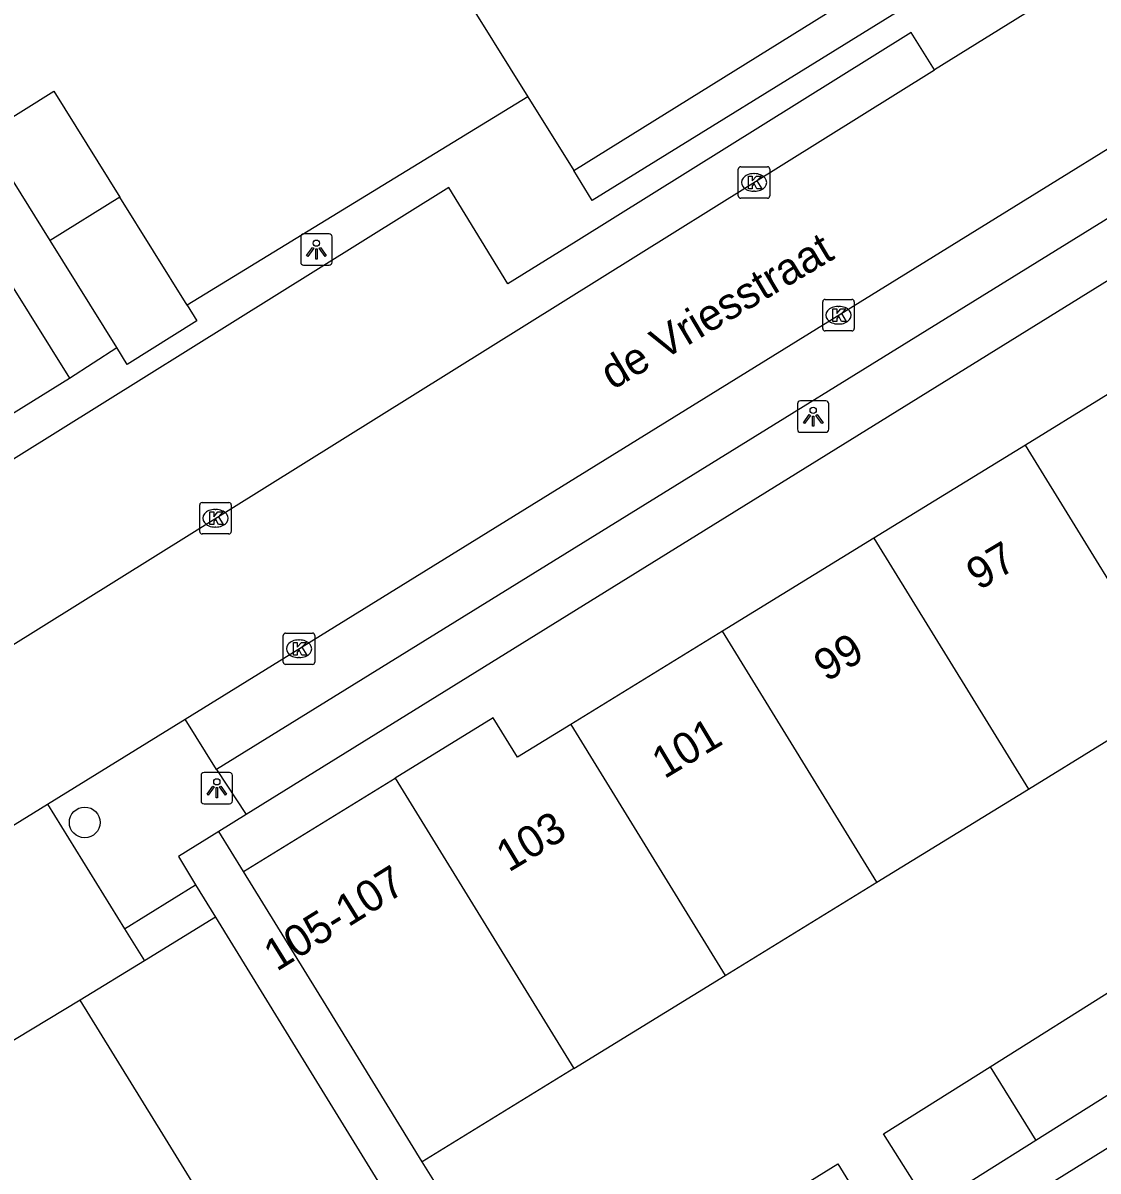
# Model space of a CAD drawing. Extents: x 160379 to 161131, y 383940 to 384849.
# Drawn here: x 160757.85 to 160792, y 384184.05 to 384220.53 of the extents above; entities that cross this region are included whole.
import ezdxf

# ---------------------------------------------------------------- set-up
doc = ezdxf.new("R2010")
doc.units = 0
for name, color, linetype in [('IMGEO_Boom', 7, 'Continuous'), ('IMGEO_Groenvoorziening', 7, 'Continuous'), ('IMGEO_Kolk', 7, 'Continuous'), ('IMGEO_Lichtpunt', 7, 'Continuous'), ('IMGEO_Muur', 7, 'Continuous'), ('IMGEO_Openbare_ruimte_label', 7, 'Continuous'), ('IMGEO_Pand', 7, 'Continuous'), ('IMGEO_Pand_nummerreeks', 7, 'Continuous'), ('IMGEO_Rijbaan_lokaal_open', 7, 'Continuous'), ('IMGEO_Voetpad_open', 7, 'Continuous')]:
    doc.layers.add(name, color=color, linetype=linetype)

msp = doc.modelspace()

# ---------------------------------------------------------------- linework, layer by layer
at = {"layer": 'IMGEO_Boom'}
msp.add_circle((160759.814, 384195.127), 0.489, dxfattribs=at)
at = {"layer": 'IMGEO_Groenvoorziening'}
msp.add_lwpolyline([(160759.673, 384189.478), (160757.125, 384187.94), (160754.243, 384192.609)], dxfattribs=at)
at = {"layer": 'IMGEO_Kolk'}
for p, q in [((160780.572, 384215.038), (160780.572, 384215.89)), ((160780.647, 384215.964), (160781.499, 384215.964)), ((160781.573, 384215.89), (160781.573, 384215.038)), ((160781.06, 384215.744), (160781.085, 384215.744)), ((160781.083, 384215.184), (160781.058, 384215.184)), ((160781.499, 384214.964), (160780.647, 384214.964)), ((160783.254, 384210.82), (160783.254, 384211.672)), ((160783.329, 384211.746), (160784.181, 384211.746)), ((160783.742, 384211.526), (160783.767, 384211.526)), ((160784.255, 384211.672), (160784.255, 384210.82)), ((160783.765, 384210.966), (160783.74, 384210.966)), ((160784.181, 384210.746), (160783.329, 384210.746)), ((160763.465, 384204.367), (160763.465, 384205.219)), ((160763.54, 384205.293), (160764.392, 384205.293)), ((160763.953, 384205.073), (160763.978, 384205.073)), ((160764.466, 384205.219), (160764.466, 384204.367)), ((160764.392, 384204.293), (160763.54, 384204.293)), ((160763.976, 384204.513), (160763.951, 384204.513)), ((160766.12, 384200.22), (160766.12, 384201.072)), ((160766.195, 384201.146), (160767.047, 384201.146)), ((160766.608, 384200.926), (160766.633, 384200.926)), ((160767.121, 384201.072), (160767.121, 384200.22)), ((160766.631, 384200.366), (160766.606, 384200.366)), ((160767.047, 384200.146), (160766.195, 384200.146))]:
    msp.add_line(p, q, dxfattribs=at)
for points in [[(160780.572, 384215.038), (160780.572, 384215.89)], [(160780.647, 384215.964), (160781.499, 384215.964)], [(160781.573, 384215.89), (160781.573, 384215.038)], [(160780.893, 384215.664), (160781.016, 384215.664), (160781.016, 384215.513), (160781.146, 384215.664), (160781.31, 384215.664), (160781.164, 384215.513), (160781.317, 384215.264), (160781.165, 384215.264), (160781.08, 384215.428), (160781.016, 384215.361), (160781.016, 384215.264), (160780.893, 384215.264), (160780.893, 384215.664)], [(160781.499, 384214.964), (160780.647, 384214.964)], [(160783.254, 384210.82), (160783.254, 384211.672)], [(160783.329, 384211.746), (160784.181, 384211.746)], [(160784.255, 384211.672), (160784.255, 384210.82)], [(160783.575, 384211.446), (160783.698, 384211.446), (160783.698, 384211.295), (160783.828, 384211.446), (160783.992, 384211.446), (160783.846, 384211.295), (160783.999, 384211.046), (160783.847, 384211.046), (160783.762, 384211.21), (160783.698, 384211.143), (160783.698, 384211.046), (160783.575, 384211.046), (160783.575, 384211.446)], [(160784.181, 384210.746), (160783.329, 384210.746)], [(160763.465, 384204.367), (160763.465, 384205.219)], [(160763.54, 384205.293), (160764.392, 384205.293)], [(160763.786, 384204.993), (160763.909, 384204.993), (160763.909, 384204.842), (160764.039, 384204.993), (160764.203, 384204.993), (160764.057, 384204.842), (160764.21, 384204.593), (160764.058, 384204.593), (160763.973, 384204.757), (160763.909, 384204.69), (160763.909, 384204.593), (160763.786, 384204.593), (160763.786, 384204.993)], [(160764.466, 384205.219), (160764.466, 384204.367)], [(160764.392, 384204.293), (160763.54, 384204.293)], [(160766.12, 384200.22), (160766.12, 384201.072)], [(160766.195, 384201.146), (160767.047, 384201.146)], [(160767.121, 384201.072), (160767.121, 384200.22)], [(160766.441, 384200.846), (160766.564, 384200.846), (160766.564, 384200.695), (160766.694, 384200.846), (160766.858, 384200.846), (160766.712, 384200.695), (160766.865, 384200.446), (160766.713, 384200.446), (160766.628, 384200.61), (160766.564, 384200.543), (160766.564, 384200.446), (160766.441, 384200.446), (160766.441, 384200.846)], [(160767.047, 384200.146), (160766.195, 384200.146)]]:
    msp.add_lwpolyline(points, dxfattribs=at)
for centre, start, end in [((160780.649, 384215.888), 91.552, 178.448), ((160780.649, 384215.888), 91.552, 178.448), ((160781.497, 384215.888), 1.552, 88.448), ((160781.497, 384215.888), 1.552, 88.448), ((160780.649, 384215.04), 181.552, 268.448), ((160780.649, 384215.04), 181.552, 268.448), ((160781.497, 384215.04), 271.552, 358.448), ((160781.497, 384215.04), 271.552, 358.448), ((160783.331, 384211.67), 91.552, 178.448), ((160783.331, 384211.67), 91.552, 178.448), ((160784.179, 384211.67), 1.552, 88.448), ((160784.179, 384211.67), 1.552, 88.448), ((160783.331, 384210.822), 181.552, 268.448), ((160783.331, 384210.822), 181.552, 268.448), ((160784.179, 384210.822), 271.552, 358.448), ((160784.179, 384210.822), 271.552, 358.448), ((160763.542, 384205.217), 91.552, 178.448), ((160763.542, 384205.217), 91.552, 178.448), ((160764.39, 384205.217), 1.552, 88.448), ((160764.39, 384205.217), 1.552, 88.448), ((160763.542, 384204.369), 181.552, 268.448), ((160763.542, 384204.369), 181.552, 268.448), ((160764.39, 384204.369), 271.552, 358.448), ((160764.39, 384204.369), 271.552, 358.448), ((160766.197, 384201.07), 91.552, 178.448), ((160766.197, 384201.07), 91.552, 178.448), ((160767.045, 384201.07), 1.552, 88.448), ((160767.045, 384201.07), 1.552, 88.448), ((160766.197, 384200.222), 181.552, 268.448), ((160766.197, 384200.222), 181.552, 268.448), ((160767.045, 384200.222), 271.552, 358.448), ((160767.045, 384200.222), 271.552, 358.448)]:
    msp.add_arc(centre, 0.0765, start, end, dxfattribs=at)
for centre, major_axis, ratio, start_param, end_param in [((160781.059, 384215.464), (-0.387, 0.002), 0.722429, 4.712389, 7.853982), ((160781.084, 384215.464), (-0.39, 0.002), 0.717154, 1.570796, 4.712389), ((160783.741, 384211.246), (-0.387, 0.002), 0.722429, 4.712389, 7.853982), ((160783.766, 384211.246), (-0.39, 0.002), 0.717154, 1.570796, 4.712389), ((160763.952, 384204.793), (-0.387, 0.002), 0.722429, 4.712389, 7.853982), ((160763.977, 384204.793), (-0.39, 0.002), 0.717154, 1.570796, 4.712389), ((160766.607, 384200.646), (-0.387, 0.002), 0.722429, 4.712389, 7.853982), ((160766.632, 384200.646), (-0.39, 0.002), 0.717154, 1.570796, 4.712389)]:
    msp.add_ellipse(centre, major_axis=major_axis, ratio=ratio, start_param=start_param, end_param=end_param, dxfattribs=at)
at = {"layer": 'IMGEO_Lichtpunt'}
for p, q in [((160766.673, 384213.737), (160766.673, 384212.93)), ((160766.673, 384213.737), (160766.673, 384212.93)), ((160767.575, 384213.832), (160766.767, 384213.832)), ((160767.575, 384213.832), (160766.767, 384213.832)), ((160767.669, 384212.93), (160767.669, 384213.737)), ((160767.669, 384212.93), (160767.669, 384213.737)), ((160766.767, 384212.836), (160767.575, 384212.836)), ((160766.767, 384212.836), (160767.575, 384212.836)), ((160782.451, 384208.426), (160782.451, 384207.619)), ((160782.451, 384208.426), (160782.451, 384207.619)), ((160783.353, 384208.521), (160782.545, 384208.521)), ((160783.353, 384208.521), (160782.545, 384208.521)), ((160783.447, 384207.619), (160783.447, 384208.426)), ((160783.447, 384207.619), (160783.447, 384208.426)), ((160782.545, 384207.525), (160783.353, 384207.525)), ((160782.545, 384207.525), (160783.353, 384207.525)), ((160763.51, 384196.62), (160763.51, 384195.813)), ((160763.51, 384196.62), (160763.51, 384195.813)), ((160764.412, 384196.715), (160763.604, 384196.715)), ((160764.412, 384196.715), (160763.604, 384196.715)), ((160764.506, 384195.813), (160764.506, 384196.62)), ((160764.506, 384195.813), (160764.506, 384196.62)), ((160763.604, 384195.719), (160764.412, 384195.719)), ((160763.604, 384195.719), (160764.412, 384195.719))]:
    msp.add_line(p, q, dxfattribs=at)
for points in [[(160767.047, 384213.401), (160767.086, 384213.373), (160766.898, 384213.111), (160766.86, 384213.138), (160767.047, 384213.401)], [(160767.149, 384213.353), (160767.196, 384213.353), (160767.196, 384213.031), (160767.149, 384213.031), (160767.149, 384213.353)], [(160767.259, 384213.373), (160767.297, 384213.4), (160767.484, 384213.138), (160767.445, 384213.11), (160767.259, 384213.373)], [(160782.825, 384208.09), (160782.864, 384208.062), (160782.676, 384207.8), (160782.638, 384207.827), (160782.825, 384208.09)], [(160782.927, 384208.042), (160782.974, 384208.042), (160782.974, 384207.72), (160782.927, 384207.72), (160782.927, 384208.042)], [(160783.037, 384208.062), (160783.075, 384208.089), (160783.262, 384207.827), (160783.223, 384207.799), (160783.037, 384208.062)], [(160763.884, 384196.284), (160763.923, 384196.256), (160763.735, 384195.994), (160763.697, 384196.021), (160763.884, 384196.284)], [(160763.986, 384196.236), (160764.033, 384196.236), (160764.033, 384195.914), (160763.986, 384195.914), (160763.986, 384196.236)], [(160764.096, 384196.256), (160764.134, 384196.283), (160764.321, 384196.021), (160764.282, 384195.993), (160764.096, 384196.256)]]:
    msp.add_lwpolyline(points, dxfattribs=at)
for centre in [(160767.172, 384213.535), (160782.95, 384208.224), (160764.009, 384196.418)]:
    msp.add_circle(centre, 0.0994, dxfattribs=at)
for centre, start, end in [((160766.767, 384213.737), 90, 180), ((160766.767, 384213.737), 90, 180), ((160767.575, 384213.737), 0, 90), ((160767.575, 384213.737), 0, 90), ((160766.767, 384212.93), 180, 270), ((160766.767, 384212.93), 180, 270), ((160767.575, 384212.93), 270, 0), ((160767.575, 384212.93), 270, 360), ((160782.545, 384208.426), 90, 180), ((160782.545, 384208.426), 90, 180), ((160783.353, 384208.426), 0, 90), ((160783.353, 384208.426), 0, 90), ((160782.545, 384207.619), 180, 270), ((160782.545, 384207.619), 180, 270), ((160783.353, 384207.619), 270, 0), ((160783.353, 384207.619), 270, 360), ((160763.604, 384196.62), 90, 180), ((160763.604, 384196.62), 90, 180), ((160764.412, 384196.62), 0, 90), ((160764.412, 384196.62), 0, 90), ((160763.604, 384195.813), 180, 270), ((160763.604, 384195.813), 180, 270), ((160764.412, 384195.813), 270, 0), ((160764.412, 384195.813), 270, 360)]:
    msp.add_arc(centre, 0.0946, start, end, dxfattribs=at)
at = {"layer": 'IMGEO_Muur'}
msp.add_lwpolyline([(160773.892, 384218.185), (160763.066, 384211.563)], dxfattribs=at)
at = {"layer": 'IMGEO_Pand'}
for points in [[(160775.352, 384215.843), (160784.466, 384221.523), (160782.329, 384224.953), (160784.885, 384226.546)], [(160774.295, 384223.33), (160771.695, 384221.71), (160773.892, 384218.185)], [(160756.811, 384217.102), (160758.828, 384218.36), (160760.925, 384214.997)], [(160773.892, 384218.185), (160775.352, 384215.843)], [(160758.713, 384213.618), (160756.616, 384216.981), (160756.811, 384217.102)], [(160760.925, 384214.997), (160758.713, 384213.618)], [(160763.066, 384211.563), (160760.925, 384214.997)], [(160760.83, 384210.222), (160758.713, 384213.618)], [(160757.437, 384212.289), (160759.325, 384209.244)], [(160763.066, 384211.563), (160763.378, 384211.062), (160761.166, 384209.683), (160760.83, 384210.222)], [(160794.503, 384210.079), (160789.693, 384207.121)], [(160755.101, 384206.626), (160759.325, 384209.244)], [(160789.693, 384207.121), (160784.88, 384204.161)], [(160794.598, 384199.147), (160789.693, 384207.121)], [(160784.88, 384204.161), (160780.068, 384201.201)], [(160784.88, 384204.161), (160789.785, 384196.186)], [(160780.068, 384201.201), (160775.255, 384198.241)], [(160784.972, 384193.226), (160780.068, 384201.201)], [(160789.785, 384196.186), (160794.598, 384199.147)], [(160775.255, 384198.241), (160773.558, 384197.197), (160772.787, 384198.449), (160769.671, 384196.533)], [(160775.255, 384198.241), (160780.159, 384190.266)], [(160764.857, 384193.573), (160769.671, 384196.533)], [(160769.671, 384196.533), (160775.346, 384187.306)], [(160784.972, 384193.226), (160789.785, 384196.186)], [(160770.533, 384184.346), (160767.477, 384189.314), (160764.857, 384193.573)], [(160780.159, 384190.266), (160784.972, 384193.226)], [(160763.963, 384192.117), (160761.707, 384190.729)], [(160763.963, 384192.117), (160766.582, 384187.859), (160776.29, 384172.075), (160773.451, 384170.329)], [(160761.707, 384190.729), (160759.673, 384189.478)], [(160775.346, 384187.306), (160780.159, 384190.266)], [(160788.576, 384187.365), (160792.777, 384190.01), (160794.244, 384187.679)], [(160773.451, 384170.329), (160772, 384169.436), (160762.292, 384185.22), (160759.673, 384189.478)], [(160778.31, 384171.744), (160776.359, 384174.887), (160797.983, 384188.309), (160800.708, 384183.919)], [(160794.244, 384187.679), (160790.018, 384185.019)], [(160775.346, 384187.306), (160770.533, 384184.346)], [(160786.652, 384182.9), (160785.185, 384185.231), (160788.576, 384187.365)], [(160788.576, 384187.365), (160790.018, 384185.019)], [(160790.018, 384185.019), (160786.652, 384182.9)], [(160779.006, 384181.356), (160783.73, 384184.274), (160785.108, 384182.043)]]:
    msp.add_lwpolyline(points, dxfattribs=at)
at = {"layer": 'IMGEO_Rijbaan_lokaal_open'}
for points in [[(160763.008, 384198.412), (160820.164, 384233.772)], [(160790.197, 384221.154), (160786.805, 384219.038)], [(160756.113, 384199.893), (160786.805, 384219.038)], [(160758.629, 384195.703), (160763.008, 384198.412)], [(160754.072, 384192.885), (160758.629, 384195.703)]]:
    msp.add_lwpolyline(points, dxfattribs=at)
at = {"layer": 'IMGEO_Voetpad_open'}
for points in [[(160820.164, 384233.772), (160821.153, 384232.172), (160763.998, 384196.812)], [(160785.599, 384220.861), (160775.934, 384214.891), (160775.352, 384215.843)], [(160786.805, 384219.038), (160786.067, 384220.229), (160775.424, 384213.59), (160773.248, 384212.247), (160771.379, 384215.304), (160753.483, 384204.141), (160756.113, 384199.893)], [(160773.892, 384218.185), (160763.066, 384211.563)], [(160792.883, 384212.693), (160764.939, 384195.378)], [(160759.325, 384209.244), (160760.83, 384210.222)], [(160763.998, 384196.812), (160763.008, 384198.412)], [(160763.998, 384196.812), (160764.939, 384195.378)], [(160758.629, 384195.703), (160761.076, 384191.749)], [(160764.939, 384195.378), (160764.072, 384194.841)], [(160764.072, 384194.841), (160762.791, 384194.047), (160763.337, 384193.148)], [(160764.857, 384193.573), (160764.072, 384194.841)], [(160761.076, 384191.749), (160763.337, 384193.148)], [(160763.337, 384193.148), (160763.963, 384192.117)], [(160761.076, 384191.749), (160761.707, 384190.729)], [(160774.24, 384178.411), (160770.533, 384184.346)]]:
    msp.add_lwpolyline(points, dxfattribs=at)

# ---------------------------------------------------------------- texts
at = {"layer": 'IMGEO_Openbare_ruimte_label'}
msp.add_text('de Vriesstraat', height=1, rotation=30.6689, dxfattribs=at).set_placement((160776.578, 384208.857))
at = {"layer": 'IMGEO_Pand_nummerreeks'}
for s, rotation, p in [('97', 30.9453, (160788.212, 384202.483)), ('99', 30.9453, (160783.367, 384199.577)), ('101', 30.9453, (160778.223, 384196.494)), ('103', 30.9453, (160773.279, 384193.529)), ('105-107', 31.8389, (160765.91, 384190.376))]:
    msp.add_text(s, height=1, rotation=rotation, dxfattribs=at).set_placement(p)

doc.saveas('drawing.dxf')
